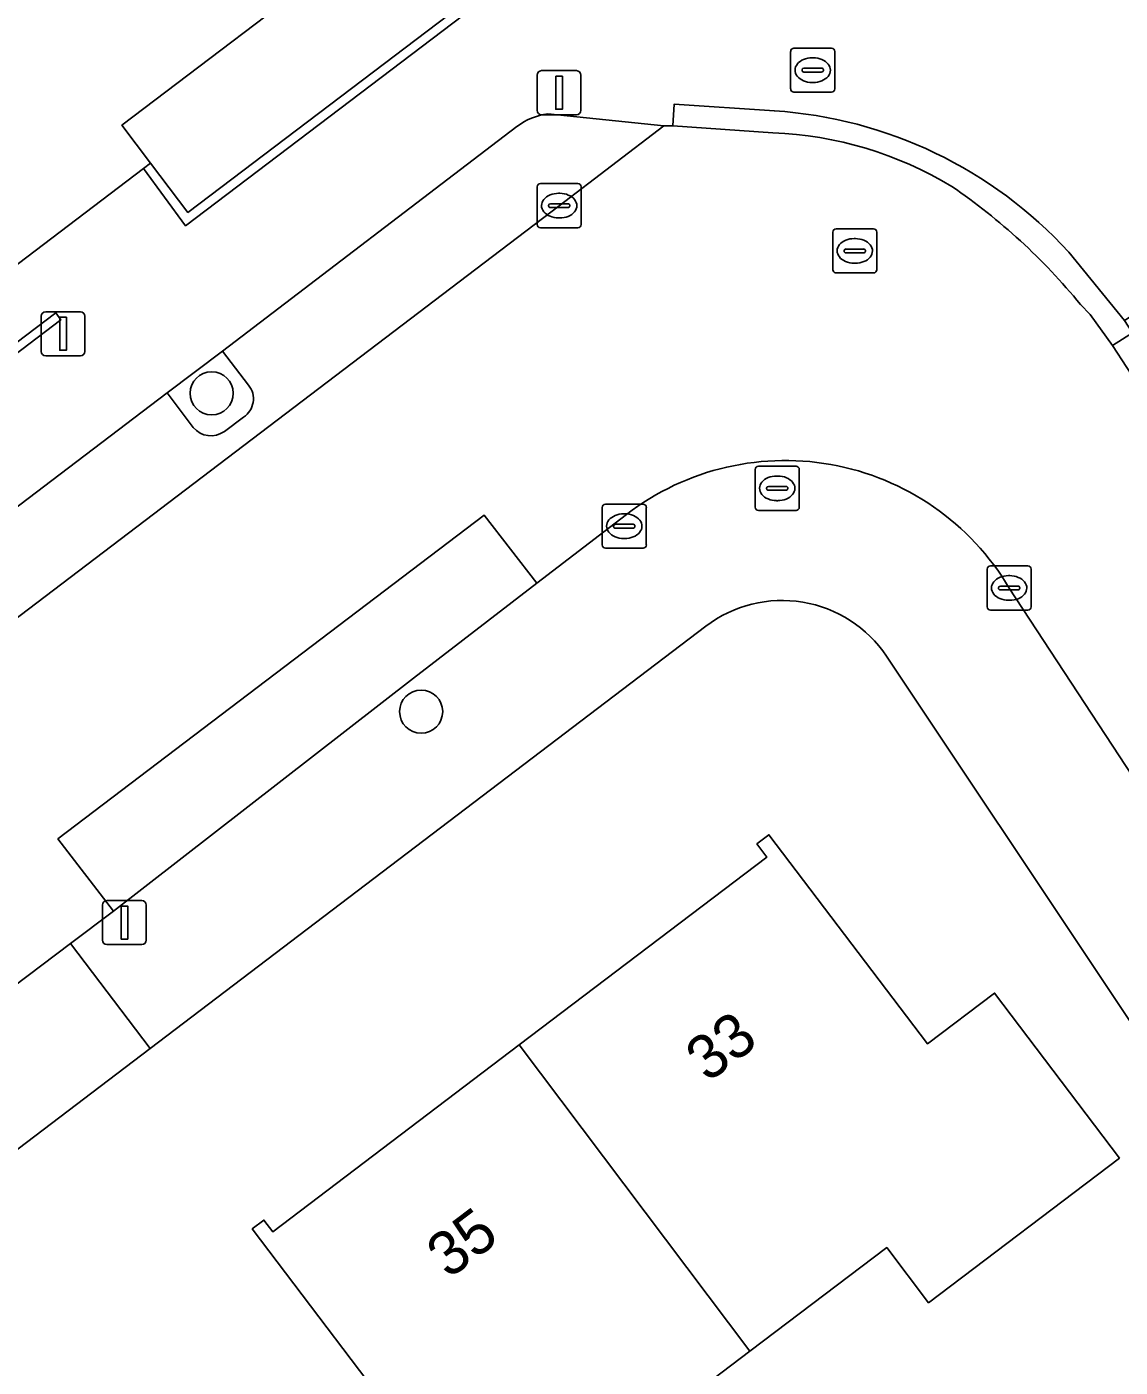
# Model space of a CAD drawing. Extents: x 160030 to 160839, y 385325 to 386450.
# Drawn here: x 160378.18 to 160402.99, y 385960.39 to 385990.8 of the extents above; entities that cross this region are included whole.
import ezdxf

# ---------------------------------------------------------------- set-up
doc = ezdxf.new("R2010")
doc.units = 0
for name, color, linetype in [('IMGEO_Boom', 7, 'Continuous'), ('IMGEO_Brandkraan', 7, 'Continuous'), ('IMGEO_Erf', 7, 'Continuous'), ('IMGEO_Groenvoorziening', 7, 'Continuous'), ('IMGEO_Kolk', 7, 'Continuous'), ('IMGEO_Lichtmast', 7, 'Continuous'), ('IMGEO_Muur', 7, 'Continuous'), ('IMGEO_Pand', 7, 'Continuous'), ('IMGEO_Pand_nummerreeks', 7, 'Continuous'), ('IMGEO_Parkeervlak_open', 7, 'Continuous'), ('IMGEO_Rijbaan_lokaal_open', 7, 'Continuous'), ('IMGEO_Rioolput', 7, 'Continuous'), ('IMGEO_Voetpad_open', 7, 'Continuous')]:
    doc.layers.add(name, color=color, linetype=linetype)

msp = doc.modelspace()

# ---------------------------------------------------------------- linework, layer by layer
at = {"layer": 'IMGEO_Boom'}
for centre in [(160382.376, 385982.485), (160387.129, 385975.261)]:
    msp.add_circle(centre, 0.489, dxfattribs=at)
at = {"layer": 'IMGEO_Brandkraan'}
for p, q in [((160394.709, 385979.902), (160394.709, 385980.754)), ((160394.784, 385980.828), (160395.636, 385980.828)), ((160395.71, 385980.754), (160395.71, 385979.902)), ((160394.968, 385980.322), (160394.968, 385980.334)), ((160395.011, 385980.371), (160395.409, 385980.371)), ((160395.197, 385980.608), (160395.222, 385980.608)), ((160395.452, 385980.334), (160395.452, 385980.322)), ((160395.406, 385980.285), (160395.008, 385980.285)), ((160395.22, 385980.048), (160395.195, 385980.048)), ((160395.636, 385979.828), (160394.784, 385979.828))]:
    msp.add_line(p, q, dxfattribs=at)
for points in [[(160394.709, 385979.902), (160394.709, 385980.754)], [(160394.784, 385980.828), (160395.636, 385980.828)], [(160395.71, 385980.754), (160395.71, 385979.902)], [(160395.636, 385979.828), (160394.784, 385979.828)]]:
    msp.add_lwpolyline(points, dxfattribs=at)
for centre, radius, start, end in [((160394.786, 385980.752), 0.0765, 91.552, 178.448), ((160394.786, 385980.752), 0.0765, 91.552, 178.448), ((160395.634, 385980.752), 0.0765, 1.552, 88.448), ((160395.634, 385980.752), 0.0765, 1.552, 88.448), ((160395.008, 385980.331), 0.0403, 85.8775, 175.7526), ((160395.005, 385980.321), 0.0366, 178.938, 274.7102), ((160395.409, 385980.328), 0.043, 264.8664, 352.4533), ((160395.413, 385980.333), 0.0386, 1.7309, 96.639), ((160394.786, 385979.904), 0.0765, 181.552, 268.448), ((160394.786, 385979.904), 0.0765, 181.552, 268.448), ((160395.634, 385979.904), 0.0765, 271.552, 358.448), ((160395.634, 385979.904), 0.0765, 271.552, 358.448)]:
    msp.add_arc(centre, radius, start, end, dxfattribs=at)
for centre, major_axis, ratio, start_param, end_param in [((160395.196, 385980.328), (-0.387, 0.002), 0.722429, 4.712389, 7.853982), ((160395.221, 385980.328), (-0.39, 0.002), 0.717154, 1.570796, 4.712389)]:
    msp.add_ellipse(centre, major_axis=major_axis, ratio=ratio, start_param=start_param, end_param=end_param, dxfattribs=at)
at = {"layer": 'IMGEO_Erf'}
for points in [[(160393.59, 385977.201), (160380.977, 385967.62), (160375.169, 385963.208), (160354.473, 385947.484), (160349.403, 385943.633), (160341.128, 385937.346)], [(160407.871, 385961.257), (160397.692, 385976.52)], [(160387.054, 385958.562), (160383.295, 385963.521), (160383.562, 385963.723), (160383.761, 385963.46), (160389.354, 385967.7), (160394.976, 385971.961), (160394.748, 385972.261), (160395.022, 385972.469), (160398.621, 385967.721), (160400.14, 385968.873), (160402.976, 385965.132), (160398.644, 385961.849), (160397.695, 385963.101), (160394.587, 385960.745), (160391.449, 385958.367)]]:
    msp.add_lwpolyline(points, dxfattribs=at)
msp.add_arc((160395.32, 385974.925), 2.859, 33.9162, 127.2317, dxfattribs=at)
at = {"layer": 'IMGEO_Groenvoorziening'}
for points in [[(160383.214, 385982.667), (160382.618, 385983.444), (160381.363, 385982.499), (160381.958, 385981.709)], [(160382.667, 385981.62), (160383.098, 385981.944)]]:
    msp.add_lwpolyline(points, dxfattribs=at)
for centre, radius, start, end in [((160382.828, 385982.358), 0.495, 303.1437, 38.6263), ((160382.36, 385982.045), 0.524, 219.8851, 305.8052)]:
    msp.add_arc(centre, radius, start, end, dxfattribs=at)
at = {"layer": 'IMGEO_Kolk'}
for p, q in [((160389.761, 385986.317), (160389.761, 385987.169)), ((160389.836, 385987.243), (160390.688, 385987.243)), ((160390.249, 385987.023), (160390.274, 385987.023)), ((160390.762, 385987.169), (160390.762, 385986.317)), ((160390.02, 385986.737), (160390.02, 385986.749)), ((160390.063, 385986.786), (160390.461, 385986.786)), ((160390.504, 385986.749), (160390.504, 385986.737)), ((160390.458, 385986.7), (160390.06, 385986.7)), ((160390.272, 385986.463), (160390.247, 385986.463)), ((160390.688, 385986.243), (160389.836, 385986.243)), ((160391.238, 385979.043), (160391.238, 385979.895)), ((160391.313, 385979.969), (160392.165, 385979.969)), ((160391.726, 385979.749), (160391.751, 385979.749)), ((160392.239, 385979.895), (160392.239, 385979.043)), ((160391.497, 385979.463), (160391.497, 385979.475)), ((160391.935, 385979.426), (160391.537, 385979.426)), ((160391.54, 385979.512), (160391.938, 385979.512)), ((160391.981, 385979.475), (160391.981, 385979.463)), ((160391.749, 385979.189), (160391.724, 385979.189)), ((160392.165, 385978.969), (160391.313, 385978.969)), ((160400.046, 385978.567), (160400.898, 385978.567)), ((160399.971, 385977.641), (160399.971, 385978.493)), ((160400.459, 385978.347), (160400.484, 385978.347)), ((160400.972, 385978.493), (160400.972, 385977.641)), ((160400.23, 385978.061), (160400.23, 385978.073)), ((160400.668, 385978.024), (160400.27, 385978.024)), ((160400.273, 385978.11), (160400.671, 385978.11)), ((160400.714, 385978.073), (160400.714, 385978.061)), ((160400.482, 385977.787), (160400.457, 385977.787)), ((160400.898, 385977.567), (160400.046, 385977.567))]:
    msp.add_line(p, q, dxfattribs=at)
for points in [[(160389.761, 385986.317), (160389.761, 385987.169)], [(160389.836, 385987.243), (160390.688, 385987.243)], [(160390.762, 385987.169), (160390.762, 385986.317)], [(160390.688, 385986.243), (160389.836, 385986.243)], [(160391.238, 385979.043), (160391.238, 385979.895)], [(160391.313, 385979.969), (160392.165, 385979.969)], [(160392.239, 385979.895), (160392.239, 385979.043)], [(160392.165, 385978.969), (160391.313, 385978.969)], [(160400.046, 385978.567), (160400.898, 385978.567)], [(160399.971, 385977.641), (160399.971, 385978.493)], [(160400.972, 385978.493), (160400.972, 385977.641)], [(160400.898, 385977.567), (160400.046, 385977.567)]]:
    msp.add_lwpolyline(points, dxfattribs=at)
for centre, radius, start, end in [((160389.838, 385987.167), 0.0765, 91.552, 178.448), ((160389.838, 385987.167), 0.0765, 91.552, 178.448), ((160390.686, 385987.167), 0.0765, 1.552, 88.448), ((160390.686, 385987.167), 0.0765, 1.552, 88.448), ((160390.06, 385986.746), 0.0403, 85.8775, 175.7526), ((160390.057, 385986.736), 0.0366, 178.938, 274.7102), ((160390.461, 385986.743), 0.043, 264.8664, 352.4533), ((160390.465, 385986.748), 0.0386, 1.7309, 96.639), ((160389.838, 385986.319), 0.0765, 181.552, 268.448), ((160389.838, 385986.319), 0.0765, 181.552, 268.448), ((160390.686, 385986.319), 0.0765, 271.552, 358.448), ((160390.686, 385986.319), 0.0765, 271.552, 358.448), ((160391.315, 385979.893), 0.0765, 91.552, 178.448), ((160391.315, 385979.893), 0.0765, 91.552, 178.448), ((160392.163, 385979.893), 0.0765, 1.552, 88.448), ((160392.163, 385979.893), 0.0765, 1.552, 88.448), ((160391.537, 385979.472), 0.0403, 85.8775, 175.7526), ((160391.534, 385979.462), 0.0366, 178.938, 274.7102), ((160391.938, 385979.469), 0.043, 264.8664, 352.4533), ((160391.942, 385979.474), 0.0386, 1.7309, 96.639), ((160391.315, 385979.045), 0.0765, 181.552, 268.448), ((160391.315, 385979.045), 0.0765, 181.552, 268.448), ((160392.163, 385979.045), 0.0765, 271.552, 358.448), ((160392.163, 385979.045), 0.0765, 271.552, 358.448), ((160400.048, 385978.491), 0.0765, 91.552, 178.448), ((160400.048, 385978.491), 0.0765, 91.552, 178.448), ((160400.896, 385978.491), 0.0765, 1.552, 88.448), ((160400.896, 385978.491), 0.0765, 1.552, 88.448), ((160400.27, 385978.07), 0.0403, 85.8775, 175.7526), ((160400.267, 385978.06), 0.0366, 178.938, 274.7102), ((160400.671, 385978.067), 0.043, 264.8664, 352.4533), ((160400.675, 385978.072), 0.0386, 1.7309, 96.639), ((160400.048, 385977.643), 0.0765, 181.552, 268.448), ((160400.048, 385977.643), 0.0765, 181.552, 268.448), ((160400.896, 385977.643), 0.0765, 271.552, 358.448), ((160400.896, 385977.643), 0.0765, 271.552, 358.448)]:
    msp.add_arc(centre, radius, start, end, dxfattribs=at)
for centre, major_axis, ratio, start_param, end_param in [((160390.248, 385986.743), (-0.387, 0.002), 0.722429, 4.712389, 7.853982), ((160390.273, 385986.743), (-0.39, 0.002), 0.717154, 1.570796, 4.712389), ((160391.725, 385979.469), (-0.387, 0.002), 0.722429, 4.712389, 7.853982), ((160391.75, 385979.469), (-0.39, 0.002), 0.717154, 1.570796, 4.712389), ((160400.458, 385978.067), (-0.387, 0.002), 0.722429, 4.712389, 7.853982), ((160400.483, 385978.067), (-0.39, 0.002), 0.717154, 1.570796, 4.712389)]:
    msp.add_ellipse(centre, major_axis=major_axis, ratio=ratio, start_param=start_param, end_param=end_param, dxfattribs=at)
at = {"layer": 'IMGEO_Lichtmast'}
for p, q in [((160389.864, 385989.806), (160390.654, 385989.806)), ((160390.654, 385989.806), (160389.864, 385989.806)), ((160389.764, 385988.906), (160389.764, 385989.706)), ((160389.764, 385989.706), (160389.764, 385988.906)), ((160390.754, 385989.706), (160390.754, 385988.906)), ((160390.754, 385988.906), (160390.754, 385989.706)), ((160390.654, 385988.806), (160389.864, 385988.806)), ((160389.864, 385988.806), (160390.654, 385988.806)), ((160378.61, 385984.335), (160379.4, 385984.335)), ((160379.4, 385984.335), (160378.61, 385984.335)), ((160378.51, 385983.435), (160378.51, 385984.235)), ((160378.51, 385984.235), (160378.51, 385983.435)), ((160379.5, 385984.235), (160379.5, 385983.435)), ((160379.5, 385983.435), (160379.5, 385984.235)), ((160379.4, 385983.335), (160378.61, 385983.335)), ((160378.61, 385983.335), (160379.4, 385983.335)), ((160380, 385970.973), (160380.79, 385970.973)), ((160380.79, 385970.973), (160380, 385970.973)), ((160379.9, 385970.073), (160379.9, 385970.873)), ((160379.9, 385970.873), (160379.9, 385970.073)), ((160380.89, 385970.873), (160380.89, 385970.073)), ((160380.89, 385970.073), (160380.89, 385970.873)), ((160380.79, 385969.973), (160380, 385969.973)), ((160380, 385969.973), (160380.79, 385969.973))]:
    msp.add_line(p, q, dxfattribs=at)
for points in [[(160390.184, 385989.681), (160390.334, 385989.681), (160390.334, 385988.931), (160390.184, 385988.931), (160390.184, 385989.681)], [(160378.93, 385984.21), (160379.08, 385984.21), (160379.08, 385983.46), (160378.93, 385983.46), (160378.93, 385984.21)], [(160380.32, 385970.848), (160380.47, 385970.848), (160380.47, 385970.098), (160380.32, 385970.098), (160380.32, 385970.848)]]:
    msp.add_lwpolyline(points, dxfattribs=at)
for centre, start, end in [((160389.864, 385989.706), 90, 180), ((160389.864, 385989.706), 90, 180), ((160390.654, 385989.706), 0, 90), ((160390.654, 385989.706), 360, 90), ((160389.864, 385988.906), 180, 270), ((160389.864, 385988.906), 180, 270), ((160390.654, 385988.906), 270, 0), ((160390.654, 385988.906), 270, 0), ((160378.61, 385984.235), 90, 180), ((160378.61, 385984.235), 90, 180), ((160379.4, 385984.235), 0, 90), ((160379.4, 385984.235), 360, 90), ((160378.61, 385983.435), 180, 270), ((160378.61, 385983.435), 180, 270), ((160379.4, 385983.435), 270, 0), ((160379.4, 385983.435), 270, 0), ((160380, 385970.873), 90, 180), ((160380, 385970.873), 90, 180), ((160380.79, 385970.873), 0, 90), ((160380.79, 385970.873), 360, 90), ((160380, 385970.073), 180, 270), ((160380, 385970.073), 180, 270), ((160380.79, 385970.073), 270, 0), ((160380.79, 385970.073), 270, 0)]:
    msp.add_arc(centre, 0.1, start, end, dxfattribs=at)
at = {"layer": 'IMGEO_Muur'}
for points in [[(160381.785, 385986.287), (160391.349, 385993.546), (160391.228, 385993.714), (160381.836, 385986.59), (160380.991, 385987.707), (160380.832, 385987.586)], [(160369.399, 385976.892), (160378.952, 385984.148), (160378.836, 385984.309), (160369.439, 385977.187), (160368.576, 385978.287), (160368.411, 385978.162)]]:
    msp.add_lwpolyline(points, close=True, dxfattribs=at)
at = {"layer": 'IMGEO_Pand'}
msp.add_lwpolyline([(160357.132, 385969.603), (160368.411, 385978.162), (160368.576, 385978.287), (160367.913, 385979.14), (160373.171, 385983.13), (160373.824, 385982.269), (160380.832, 385987.586), (160380.991, 385987.707), (160380.338, 385988.567), (160385.607, 385992.569), (160386.26, 385991.709), (160390.381, 385994.837), (160396.848, 385999.745), (160396.715, 385999.92), (160396.82, 386000), (160400.225, 386002.583), (160400.359, 386002.408), (160402.753, 386004.235), (160402.912, 386004.356), (160395.552, 386014.034)], dxfattribs=at)
for points in [[(160394.587, 385960.745), (160397.695, 385963.101), (160398.644, 385961.849), (160402.976, 385965.132), (160400.14, 385968.873), (160398.621, 385967.721), (160395.022, 385972.469), (160394.748, 385972.261), (160394.976, 385971.961), (160389.354, 385967.7)], [(160392.426, 385957.079), (160391.449, 385958.367), (160394.587, 385960.745), (160389.354, 385967.7), (160383.761, 385963.46), (160383.562, 385963.723), (160383.295, 385963.521), (160387.054, 385958.562), (160384.754, 385956.818), (160388.814, 385951.459), (160388.953, 385951.565), (160391.467, 385953.47), (160390.079, 385955.3)]]:
    msp.add_lwpolyline(points, close=True, dxfattribs=at)
at = {"layer": 'IMGEO_Parkeervlak_open'}
for points in [[(160359.957, 385963.714), (160390.263, 385986.741), (160392.64, 385988.555), (160390.001, 385988.825)], [(160389.304, 385988.537), (160382.618, 385983.444), (160383.214, 385982.667)], [(160412.613, 385978.512), (160407.417, 385986.438), (160407.182, 385986.788), (160403.091, 385984.135), (160403.27, 385983.86), (160402.815, 385983.572), (160404.768, 385980.577), (160408.561, 385975.092)], [(160381.958, 385981.709), (160381.363, 385982.499), (160372.245, 385975.566), (160372.828, 385974.784)], [(160383.098, 385981.944), (160382.667, 385981.62)]]:
    msp.add_lwpolyline(points, dxfattribs=at)
msp.add_lwpolyline([(160386.958, 385976.018), (160389.756, 385978.175), (160388.562, 385979.719), (160378.886, 385972.371), (160380.149, 385970.73)], close=True, dxfattribs=at)
for centre, radius, start, end in [((160390.176, 385987.413), 1.423, 97.0798, 127.821), ((160382.828, 385982.358), 0.495, 303.1437, 38.6263), ((160382.36, 385982.045), 0.524, 219.8851, 305.8052)]:
    msp.add_arc(centre, radius, start, end, dxfattribs=at)
at = {"layer": 'IMGEO_Rijbaan_lokaal_open'}
for points in [[(160407.063, 385999.441), (160402.912, 386004.356), (160402.753, 386004.235), (160400.359, 386002.408), (160400.225, 386002.583), (160396.82, 386000), (160396.715, 385999.92), (160396.848, 385999.745), (160390.381, 385994.837), (160391.228, 385993.714), (160391.349, 385993.546), (160381.785, 385986.287), (160380.832, 385987.586), (160373.824, 385982.269), (160373.171, 385983.13), (160367.913, 385979.14), (160368.576, 385978.287), (160369.439, 385977.187), (160378.836, 385984.309), (160378.952, 385984.148), (160369.399, 385976.892), (160368.411, 385978.162), (160357.132, 385969.603)], [(160390.001, 385988.825), (160392.64, 385988.555), (160392.837, 385988.551), (160392.873, 385989.049), (160395.144, 385988.895)], [(160395.112, 385988.396), (160392.837, 385988.551), (160392.64, 385988.555), (160390.263, 385986.741), (160359.957, 385963.714), (160354.853, 385959.852), (160335.37, 385945.037), (160332.879, 385943.015), (160325.513, 385936.326), (160323.295, 385934.312), (160321.054, 385932.279), (160324.349, 385928.333), (160324.413, 385928.386), (160339.117, 385939.628), (160347.562, 385946.047)], [(160361.396, 385967.304), (160370.989, 385974.586), (160372.245, 385975.566), (160381.363, 385982.499), (160382.618, 385983.444), (160389.304, 385988.537)], [(160401.823, 385985.689), (160403.091, 385984.135)], [(160400.475, 385978.065), (160407.185, 385967.834), (160410.294, 385963.178), (160415.771, 385954.973), (160416.233, 385954.281), (160420.355, 385948.051), (160424.467, 385950.771), (160424.019, 385951.445), (160421.957, 385954.628), (160421.745, 385955.056), (160412.791, 385968.568), (160410.962, 385971.347), (160408.687, 385974.694), (160408.561, 385975.092), (160404.768, 385980.577), (160402.815, 385983.572), (160402.309, 385984.273), (160402.091, 385984.502)], [(160347.562, 385946.047), (160352.608, 385949.882), (160353.274, 385950.388), (160352.032, 385952.022), (160353.955, 385953.487), (160371.14, 385966.585), (160372.414, 385964.897), (160373.338, 385965.594), (160379.175, 385969.996), (160380.149, 385970.73), (160378.886, 385972.371), (160388.562, 385979.719), (160389.756, 385978.175), (160391.662, 385979.636)]]:
    msp.add_lwpolyline(points, dxfattribs=at)
for centre, radius, start, end in [((160394.488, 385978.969), 9.948, 42.4965, 86.2204), ((160390.176, 385987.413), 1.423, 97.0798, 127.821), ((160394.784, 385979.926), 8.476, 58.8207, 87.7808), ((160391.298, 385975.659), 13.953, 39.329, 55.6447), ((160395.391, 385975.049), 5.911, 30.676, 129.1093)]:
    msp.add_arc(centre, radius, start, end, dxfattribs=at)
at = {"layer": 'IMGEO_Rioolput'}
for p, q in [((160395.514, 385989.392), (160395.514, 385990.244)), ((160395.589, 385990.318), (160396.441, 385990.318)), ((160396.002, 385990.098), (160396.027, 385990.098)), ((160396.515, 385990.244), (160396.515, 385989.392)), ((160395.773, 385989.812), (160395.773, 385989.824)), ((160396.211, 385989.775), (160395.813, 385989.775)), ((160395.816, 385989.861), (160396.214, 385989.861)), ((160396.257, 385989.824), (160396.257, 385989.812)), ((160396.025, 385989.538), (160396, 385989.538)), ((160396.441, 385989.318), (160395.589, 385989.318)), ((160396.469, 385985.29), (160396.469, 385986.142)), ((160396.544, 385986.216), (160397.396, 385986.216)), ((160397.47, 385986.142), (160397.47, 385985.29)), ((160396.957, 385985.996), (160396.982, 385985.996)), ((160396.728, 385985.71), (160396.728, 385985.722)), ((160397.166, 385985.673), (160396.768, 385985.673)), ((160396.771, 385985.759), (160397.169, 385985.759)), ((160397.212, 385985.722), (160397.212, 385985.71)), ((160397.396, 385985.216), (160396.544, 385985.216)), ((160396.98, 385985.436), (160396.955, 385985.436))]:
    msp.add_line(p, q, dxfattribs=at)
for points in [[(160395.514, 385989.392), (160395.514, 385990.244)], [(160395.589, 385990.318), (160396.441, 385990.318)], [(160396.515, 385990.244), (160396.515, 385989.392)], [(160396.441, 385989.318), (160395.589, 385989.318)], [(160396.469, 385985.29), (160396.469, 385986.142)], [(160396.544, 385986.216), (160397.396, 385986.216)], [(160397.47, 385986.142), (160397.47, 385985.29)], [(160397.396, 385985.216), (160396.544, 385985.216)]]:
    msp.add_lwpolyline(points, dxfattribs=at)
for centre, radius, start, end in [((160395.591, 385990.242), 0.0765, 91.552, 178.448), ((160395.591, 385990.242), 0.0765, 91.552, 178.448), ((160396.439, 385990.242), 0.0765, 1.552, 88.448), ((160396.439, 385990.242), 0.0765, 1.552, 88.448), ((160395.813, 385989.821), 0.0403, 85.8775, 175.7526), ((160395.81, 385989.811), 0.0366, 178.938, 274.7102), ((160396.214, 385989.818), 0.043, 264.8664, 352.4533), ((160396.218, 385989.823), 0.0386, 1.7309, 96.639), ((160395.591, 385989.394), 0.0765, 181.552, 268.448), ((160395.591, 385989.394), 0.0765, 181.552, 268.448), ((160396.439, 385989.394), 0.0765, 271.552, 358.448), ((160396.439, 385989.394), 0.0765, 271.552, 358.448), ((160396.546, 385986.14), 0.0765, 91.552, 178.448), ((160396.546, 385986.14), 0.0765, 91.552, 178.448), ((160397.394, 385986.14), 0.0765, 1.552, 88.448), ((160397.394, 385986.14), 0.0765, 1.552, 88.448), ((160396.768, 385985.719), 0.0403, 85.8775, 175.7526), ((160396.765, 385985.709), 0.0366, 178.938, 274.7102), ((160397.169, 385985.716), 0.043, 264.8664, 352.4533), ((160397.173, 385985.721), 0.0386, 1.7309, 96.639), ((160396.546, 385985.292), 0.0765, 181.552, 268.448), ((160396.546, 385985.292), 0.0765, 181.552, 268.448), ((160397.394, 385985.292), 0.0765, 271.552, 358.448), ((160397.394, 385985.292), 0.0765, 271.552, 358.448)]:
    msp.add_arc(centre, radius, start, end, dxfattribs=at)
for centre, major_axis, ratio, start_param, end_param in [((160396.001, 385989.818), (-0.387, 0.002), 0.722429, 4.712389, 7.853982), ((160396.026, 385989.818), (-0.39, 0.002), 0.717154, 1.570796, 4.712389), ((160396.956, 385985.716), (-0.387, 0.002), 0.722429, 4.712389, 7.853982), ((160396.981, 385985.716), (-0.39, 0.002), 0.717154, 1.570796, 4.712389)]:
    msp.add_ellipse(centre, major_axis=major_axis, ratio=ratio, start_param=start_param, end_param=end_param, dxfattribs=at)
at = {"layer": 'IMGEO_Voetpad_open'}
for points in [[(160391.228, 385993.714), (160390.381, 385994.837), (160386.26, 385991.709), (160385.607, 385992.569), (160380.338, 385988.567), (160380.991, 385987.707), (160381.836, 385986.59)], [(160379.175, 385969.996), (160373.338, 385965.594), (160375.169, 385963.208), (160380.977, 385967.62)]]:
    msp.add_lwpolyline(points, close=True, dxfattribs=at)
for points in [[(160395.144, 385988.895), (160392.873, 385989.049), (160392.837, 385988.551)], [(160392.837, 385988.551), (160395.112, 385988.396)], [(160402.091, 385984.502), (160402.309, 385984.273), (160402.815, 385983.572), (160403.27, 385983.86), (160403.091, 385984.135), (160401.823, 385985.689)], [(160391.662, 385979.636), (160389.756, 385978.175), (160386.958, 385976.018), (160380.149, 385970.73), (160379.175, 385969.996), (160380.977, 385967.62), (160393.59, 385977.201)], [(160397.692, 385976.52), (160407.871, 385961.257), (160408.137, 385960.844), (160410.294, 385963.178), (160407.185, 385967.834), (160400.475, 385978.065)]]:
    msp.add_lwpolyline(points, dxfattribs=at)
for centre, radius, start, end in [((160394.488, 385978.969), 9.948, 42.4965, 86.2204), ((160394.784, 385979.926), 8.476, 58.8207, 87.7808), ((160391.298, 385975.659), 13.953, 39.329, 55.6447), ((160395.391, 385975.049), 5.911, 30.676, 129.1093), ((160395.32, 385974.925), 2.859, 33.9162, 127.2317)]:
    msp.add_arc(centre, radius, start, end, dxfattribs=at)

# ---------------------------------------------------------------- texts
at = {"layer": 'IMGEO_Pand_nummerreeks'}
for s, rotation, p in [('33', 37.1622, (160393.634, 385966.828)), ('35', 37.162, (160387.756, 385962.372))]:
    msp.add_text(s, height=1, rotation=rotation, dxfattribs=at).set_placement(p)

doc.saveas('drawing.dxf')
